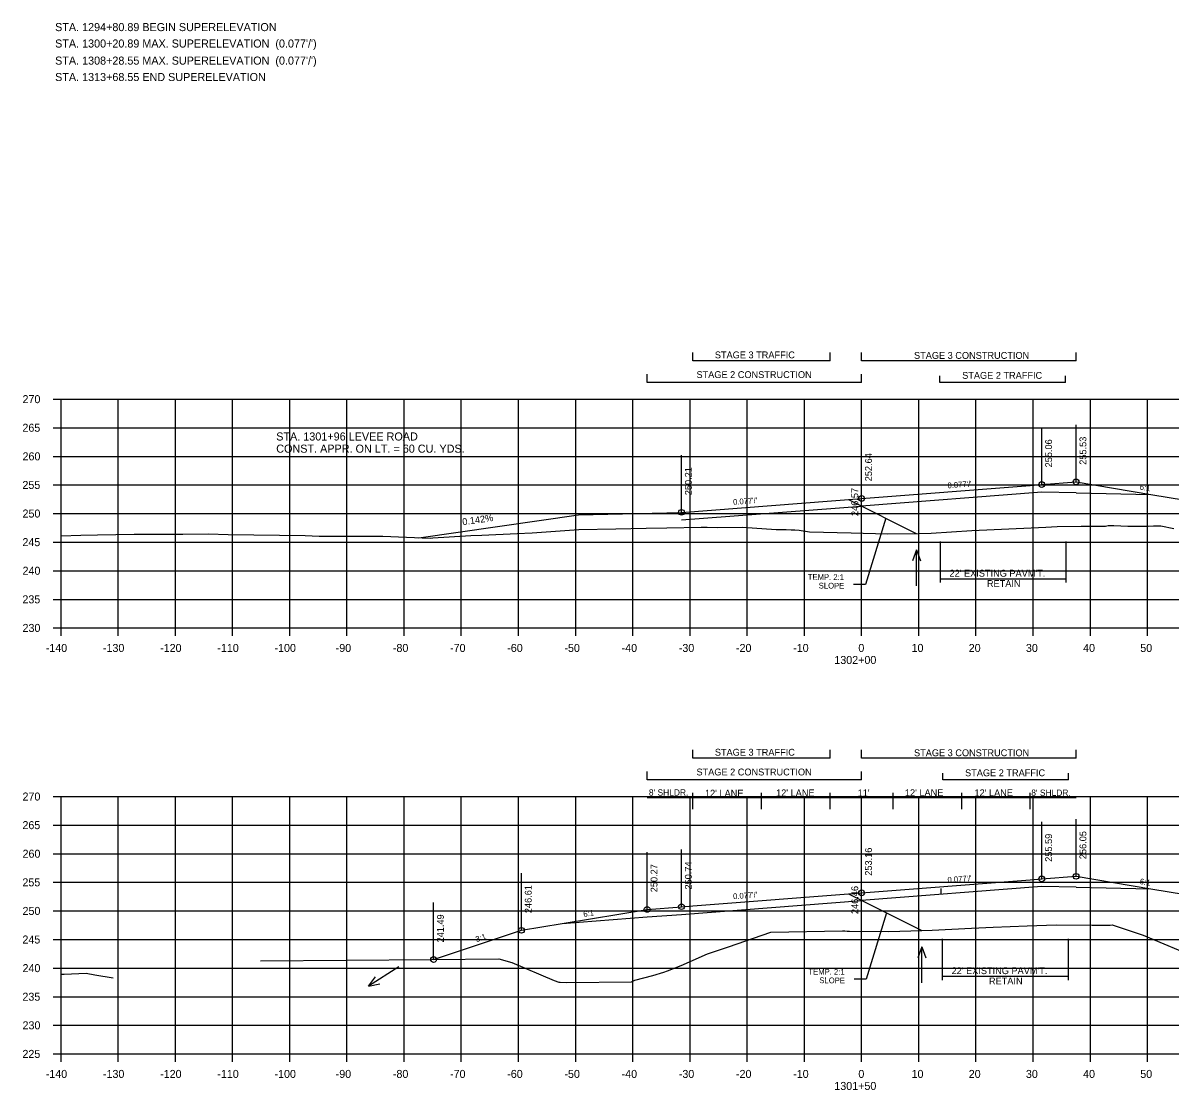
# Model space of a CAD drawing. Extents: x 1342547 to 1344156, y -1532351 to -1517216.
# Drawn here: x 1342556.2 to 1342756.8, y -1519537.2 to -1519350.6 of the extents above; entities that cross this region are included whole.
import ezdxf

# ---------------------------------------------------------------- set-up
doc = ezdxf.new("R2010")
doc.units = 0
for name, color, linetype in [('R_Alt Surface', 7, 'Continuous'), ('R_Axis', 7, 'Continuous'), ('R_Axis Annot', 7, 'Continuous'), ('R_Border Notes', 7, 'Continuous'), ('R_Draft', 7, 'Continuous'), ('R_Drive', 7, 'Continuous'), ('R_Exist Surface', 7, 'Continuous'), ('R_Fin Surface', 7, 'Continuous'), ('R_Grid', 7, 'Continuous'), ('R_No Plot', 7, 'Continuous'), ('R_Water', 7, 'Continuous'), ('R_Xsect Elev', 7, 'Continuous'), ('R_Xsect Slope', 7, 'Continuous')]:
    doc.layers.add(name, color=color, linetype=linetype)

msp = doc.modelspace()

# ---------------------------------------------------------------- linework, layer by layer
at = {"layer": 'R_Alt Surface'}
for p, q in [((1342734.37, -1519432.66), (1342702.87, -1519435.08)), ((1342734.37, -1519501.62), (1342702.87, -1519504.04)), ((1342716.74, -1519501.97), (1342716.73, -1519502.97))]:
    msp.add_line(p, q, dxfattribs=at)
for points in [[(1342740.37, -1519432.78), (1342734.37, -1519432.66)], [(1342740.37, -1519432.78), (1342753.42, -1519433.04)], [(1342671.37, -1519437.51), (1342702.87, -1519435.08)], [(1342740.37, -1519501.74), (1342734.37, -1519501.62)], [(1342740.37, -1519501.74), (1342753.42, -1519502)], [(1342665.37, -1519506.93), (1342671.37, -1519506.47), (1342702.87, -1519504.04)], [(1342650.5, -1519508.07), (1342665.37, -1519506.93)]]:
    msp.add_lwpolyline(points, dxfattribs=at)
at = {"layer": 'R_Axis'}
for p, q in [((1342561.47, -1519416.39), (1342562.87, -1519416.39)), ((1342562.87, -1519456.39), (1342562.87, -1519416.39)), ((1342561.47, -1519421.39), (1342562.87, -1519421.39)), ((1342561.47, -1519426.39), (1342562.87, -1519426.39)), ((1342561.47, -1519431.39), (1342562.87, -1519431.39)), ((1342561.47, -1519436.39), (1342562.87, -1519436.39)), ((1342561.47, -1519441.39), (1342562.87, -1519441.39)), ((1342561.47, -1519446.39), (1342562.87, -1519446.39)), ((1342561.47, -1519451.39), (1342562.87, -1519451.39)), ((1342561.47, -1519456.39), (1342562.87, -1519456.39)), ((1342562.87, -1519456.39), (1342842.87, -1519456.39)), ((1342562.87, -1519457.79), (1342562.87, -1519456.39)), ((1342572.87, -1519457.79), (1342572.87, -1519456.39)), ((1342582.87, -1519457.79), (1342582.87, -1519456.39)), ((1342592.87, -1519457.79), (1342592.87, -1519456.39)), ((1342602.87, -1519457.79), (1342602.87, -1519456.39)), ((1342612.87, -1519457.79), (1342612.87, -1519456.39)), ((1342622.87, -1519457.79), (1342622.87, -1519456.39)), ((1342632.87, -1519457.79), (1342632.87, -1519456.39)), ((1342642.87, -1519457.79), (1342642.87, -1519456.39)), ((1342652.87, -1519457.79), (1342652.87, -1519456.39)), ((1342662.87, -1519457.79), (1342662.87, -1519456.39)), ((1342672.87, -1519457.79), (1342672.87, -1519456.39)), ((1342682.87, -1519457.79), (1342682.87, -1519456.39)), ((1342692.87, -1519457.79), (1342692.87, -1519456.39)), ((1342702.87, -1519457.79), (1342702.87, -1519456.39)), ((1342712.87, -1519457.79), (1342712.87, -1519456.39)), ((1342722.87, -1519457.79), (1342722.87, -1519456.39)), ((1342732.87, -1519457.79), (1342732.87, -1519456.39)), ((1342742.87, -1519457.79), (1342742.87, -1519456.39)), ((1342752.87, -1519457.79), (1342752.87, -1519456.39)), ((1342561.47, -1519485.87), (1342562.87, -1519485.87)), ((1342562.87, -1519530.87), (1342562.87, -1519485.87)), ((1342561.47, -1519490.87), (1342562.87, -1519490.87)), ((1342561.47, -1519495.87), (1342562.87, -1519495.87)), ((1342561.47, -1519500.87), (1342562.87, -1519500.87)), ((1342561.47, -1519505.87), (1342562.87, -1519505.87)), ((1342561.47, -1519510.87), (1342562.87, -1519510.87)), ((1342561.47, -1519515.87), (1342562.87, -1519515.87)), ((1342561.47, -1519520.87), (1342562.87, -1519520.87)), ((1342561.47, -1519525.87), (1342562.87, -1519525.87)), ((1342561.47, -1519530.87), (1342562.87, -1519530.87)), ((1342562.87, -1519530.87), (1342842.87, -1519530.87)), ((1342562.87, -1519532.27), (1342562.87, -1519530.87)), ((1342572.87, -1519532.27), (1342572.87, -1519530.87)), ((1342582.87, -1519532.27), (1342582.87, -1519530.87)), ((1342592.87, -1519532.27), (1342592.87, -1519530.87)), ((1342602.87, -1519532.27), (1342602.87, -1519530.87)), ((1342612.87, -1519532.27), (1342612.87, -1519530.87)), ((1342622.87, -1519532.27), (1342622.87, -1519530.87)), ((1342632.87, -1519532.27), (1342632.87, -1519530.87)), ((1342642.87, -1519532.27), (1342642.87, -1519530.87)), ((1342652.87, -1519532.27), (1342652.87, -1519530.87)), ((1342662.87, -1519532.27), (1342662.87, -1519530.87)), ((1342672.87, -1519532.27), (1342672.87, -1519530.87)), ((1342682.87, -1519532.27), (1342682.87, -1519530.87)), ((1342692.87, -1519532.27), (1342692.87, -1519530.87)), ((1342702.87, -1519532.27), (1342702.87, -1519530.87)), ((1342712.87, -1519532.27), (1342712.87, -1519530.87)), ((1342722.87, -1519532.27), (1342722.87, -1519530.87)), ((1342732.87, -1519532.27), (1342732.87, -1519530.87)), ((1342742.87, -1519532.27), (1342742.87, -1519530.87)), ((1342752.87, -1519532.27), (1342752.87, -1519530.87))]:
    msp.add_line(p, q, dxfattribs=at)
at = {"layer": 'R_Draft'}
for p, q in [((1342673.38, -1519409.67), (1342673.38, -1519408.23)), ((1342697.38, -1519409.67), (1342697.38, -1519408.23)), ((1342702.87, -1519409.67), (1342702.87, -1519408.23)), ((1342740.38, -1519409.67), (1342740.38, -1519408.23)), ((1342697.38, -1519409.67), (1342673.38, -1519409.67)), ((1342740.38, -1519409.67), (1342702.87, -1519409.67)), ((1342665.37, -1519413.46), (1342665.37, -1519412.03)), ((1342702.87, -1519413.46), (1342702.87, -1519412.03)), ((1342716.54, -1519413.46), (1342716.54, -1519412.32)), ((1342738.55, -1519413.46), (1342738.55, -1519412.32)), ((1342702.87, -1519413.46), (1342665.37, -1519413.46)), ((1342738.55, -1519413.46), (1342716.54, -1519413.46)), ((1342700.55, -1519433.93), (1342712.42, -1519439.86)), ((1342716.6, -1519441.27), (1342716.6, -1519448.47)), ((1342738.6, -1519441.27), (1342738.6, -1519448.47)), ((1342716.6, -1519447.8), (1342738.6, -1519447.8)), ((1342673.38, -1519479.15), (1342673.38, -1519477.72)), ((1342697.38, -1519479.15), (1342697.38, -1519477.72)), ((1342702.87, -1519479.15), (1342702.87, -1519477.72)), ((1342740.38, -1519479.15), (1342740.38, -1519477.72)), ((1342697.38, -1519479.15), (1342673.38, -1519479.15)), ((1342740.38, -1519479.15), (1342702.87, -1519479.15)), ((1342665.37, -1519482.94), (1342665.37, -1519481.51)), ((1342702.87, -1519482.94), (1342702.87, -1519481.51)), ((1342717.06, -1519482.94), (1342717.06, -1519481.8)), ((1342739.06, -1519482.94), (1342739.06, -1519481.8)), ((1342702.87, -1519482.94), (1342665.37, -1519482.94)), ((1342739.06, -1519482.94), (1342717.06, -1519482.94)), ((1342700.55, -1519502.89), (1342713.39, -1519509.3)), ((1342716.96, -1519510.76), (1342716.96, -1519517.96)), ((1342738.96, -1519510.76), (1342738.96, -1519517.96)), ((1342716.96, -1519517.28), (1342738.96, -1519517.28))]:
    msp.add_line(p, q, dxfattribs=at)
at = {"layer": 'R_Drive'}
msp.add_lwpolyline([(1342625.44, -1519440.61), (1342653.37, -1519436.64), (1342671.37, -1519436.18)], dxfattribs=at)
at = {"layer": 'R_Exist Surface'}
for points in [[(1342562.87, -1519440.27), (1342566.31, -1519440.16), (1342569.26, -1519440.14), (1342575.64, -1519439.97), (1342584.16, -1519440.02), (1342588.65, -1519439.91), (1342592.07, -1519440.04), (1342605.56, -1519440.24), (1342607.99, -1519440.32), (1342617.19, -1519440.32), (1342618.83, -1519440.36), (1342619.08, -1519440.37), (1342619.17, -1519440.36), (1342627.41, -1519440.68), (1342627.91, -1519440.66), (1342634.52, -1519440.21), (1342636.44, -1519440.18), (1342642.62, -1519439.85), (1342645.23, -1519439.74), (1342653.41, -1519439.18), (1342659.91, -1519439.06), (1342665.17, -1519438.97), (1342668.81, -1519438.87), (1342674.84, -1519438.78), (1342675.87, -1519438.76), (1342677.6, -1519438.84), (1342682.06, -1519438.8), (1342687.92, -1519439.15), (1342689.7, -1519439.2), (1342690.53, -1519439.23), (1342691.21, -1519439.26), (1342691.92, -1519439.29), (1342693.75, -1519439.57), (1342701.06, -1519439.78), (1342707.37, -1519439.93), (1342712.74, -1519439.86), (1342715.02, -1519439.82), (1342722.17, -1519439.38), (1342726.05, -1519439.15), (1342735.11, -1519438.75), (1342737.08, -1519438.67), (1342741.24, -1519438.61), (1342741.26, -1519438.61), (1342745.54, -1519438.6), (1342746, -1519438.5), (1342746.99, -1519438.5), (1342748.22, -1519438.54), (1342749.44, -1519438.58), (1342752.95, -1519438.57), (1342753.93, -1519438.56), (1342755.2, -1519438.56), (1342757.45, -1519439.03)], [(1342597.76, -1519514.62), (1342627.74, -1519514.38), (1342639.41, -1519514.27), (1342641.68, -1519514.9), (1342649.11, -1519518.03), (1342649.94, -1519518.34), (1342650.16, -1519518.35), (1342651.24, -1519518.38), (1342662.6, -1519518.25), (1342663.22, -1519518), (1342666.33, -1519517.16), (1342668.26, -1519516.55), (1342668.9, -1519516.32), (1342671.29, -1519515.4), (1342675.89, -1519513.37), (1342679.58, -1519512.16), (1342686.99, -1519509.56), (1342699.51, -1519509.36), (1342699.96, -1519509.36), (1342700.34, -1519509.38), (1342700.75, -1519509.4), (1342707.64, -1519509.44), (1342711.47, -1519509.36), (1342715.21, -1519509.25), (1342722.08, -1519508.91), (1342725.89, -1519508.71), (1342731.8, -1519508.5), (1342736.9, -1519508.31), (1342743.17, -1519508.37), (1342744.78, -1519508.38), (1342746.32, -1519508.34), (1342746.69, -1519508.33), (1342747.04, -1519508.44), (1342752.12, -1519510.08), (1342761.83, -1519514.18)], [(1342562.87, -1519516.95), (1342562.89, -1519516.95), (1342563.4, -1519516.95), (1342567.27, -1519516.75), (1342568.78, -1519517.04), (1342571.97, -1519517.59)]]:
    msp.add_lwpolyline(points, dxfattribs=at)
at = {"layer": 'R_Fin Surface'}
for points in [[(1342671.37, -1519436.18), (1342702.87, -1519433.75), (1342732.37, -1519431.48), (1342734.37, -1519431.32), (1342740.37, -1519430.86), (1342753.42, -1519433.04), (1342762.37, -1519434.53), (1342774.59, -1519438.61), (1342778.22, -1519439.81)], [(1342628.02, -1519514.38), (1342643.37, -1519509.26), (1342650.5, -1519508.07), (1342665.37, -1519505.6), (1342671.37, -1519505.13), (1342673.37, -1519504.98), (1342702.87, -1519502.71), (1342732.37, -1519500.44), (1342734.37, -1519500.28), (1342740.37, -1519499.82), (1342753.42, -1519502), (1342762.37, -1519503.49), (1342813.8, -1519520.63)]]:
    msp.add_lwpolyline(points, dxfattribs=at)
at = {"layer": 'R_Grid'}
for p, q in [((1342562.87, -1519416.39), (1342842.87, -1519416.39)), ((1342562.87, -1519456.39), (1342562.87, -1519416.39)), ((1342572.87, -1519456.39), (1342572.87, -1519416.39)), ((1342582.87, -1519456.39), (1342582.87, -1519416.39)), ((1342592.87, -1519456.39), (1342592.87, -1519416.39)), ((1342602.87, -1519456.39), (1342602.87, -1519416.39)), ((1342612.87, -1519456.39), (1342612.87, -1519416.39)), ((1342622.87, -1519456.39), (1342622.87, -1519416.39)), ((1342632.87, -1519456.39), (1342632.87, -1519416.39)), ((1342642.87, -1519456.39), (1342642.87, -1519416.39)), ((1342652.87, -1519456.39), (1342652.87, -1519416.39)), ((1342662.87, -1519456.39), (1342662.87, -1519416.39)), ((1342672.87, -1519456.39), (1342672.87, -1519416.39)), ((1342682.87, -1519456.39), (1342682.87, -1519416.39)), ((1342692.87, -1519456.39), (1342692.87, -1519416.39)), ((1342702.87, -1519456.39), (1342702.87, -1519416.39)), ((1342712.87, -1519456.39), (1342712.87, -1519416.39)), ((1342722.87, -1519456.39), (1342722.87, -1519416.39)), ((1342732.87, -1519456.39), (1342732.87, -1519416.39)), ((1342742.87, -1519456.39), (1342742.87, -1519416.39)), ((1342752.87, -1519456.39), (1342752.87, -1519416.39)), ((1342562.87, -1519421.39), (1342842.87, -1519421.39)), ((1342562.87, -1519426.39), (1342842.87, -1519426.39)), ((1342562.87, -1519431.39), (1342842.87, -1519431.39)), ((1342562.87, -1519436.39), (1342842.87, -1519436.39)), ((1342562.87, -1519441.39), (1342842.87, -1519441.39)), ((1342562.87, -1519446.39), (1342842.87, -1519446.39)), ((1342562.87, -1519451.39), (1342842.87, -1519451.39)), ((1342562.87, -1519456.39), (1342842.87, -1519456.39)), ((1342562.87, -1519485.87), (1342842.87, -1519485.87)), ((1342562.87, -1519530.87), (1342562.87, -1519485.87)), ((1342572.87, -1519530.87), (1342572.87, -1519485.87)), ((1342582.87, -1519530.87), (1342582.87, -1519485.87)), ((1342592.87, -1519530.87), (1342592.87, -1519485.87)), ((1342602.87, -1519530.87), (1342602.87, -1519485.87)), ((1342612.87, -1519530.87), (1342612.87, -1519485.87)), ((1342622.87, -1519530.87), (1342622.87, -1519485.87)), ((1342632.87, -1519530.87), (1342632.87, -1519485.87)), ((1342642.87, -1519530.87), (1342642.87, -1519485.87)), ((1342652.87, -1519530.87), (1342652.87, -1519485.87)), ((1342662.87, -1519530.87), (1342662.87, -1519485.87)), ((1342672.87, -1519530.87), (1342672.87, -1519485.87)), ((1342682.87, -1519530.87), (1342682.87, -1519485.87)), ((1342692.87, -1519530.87), (1342692.87, -1519485.87)), ((1342702.87, -1519530.87), (1342702.87, -1519485.87)), ((1342712.87, -1519530.87), (1342712.87, -1519485.87)), ((1342722.87, -1519530.87), (1342722.87, -1519485.87)), ((1342732.87, -1519530.87), (1342732.87, -1519485.87)), ((1342742.87, -1519530.87), (1342742.87, -1519485.87)), ((1342752.87, -1519530.87), (1342752.87, -1519485.87)), ((1342562.87, -1519490.87), (1342842.87, -1519490.87)), ((1342562.87, -1519495.87), (1342842.87, -1519495.87)), ((1342562.87, -1519500.87), (1342842.87, -1519500.87)), ((1342562.87, -1519505.87), (1342842.87, -1519505.87)), ((1342562.87, -1519510.87), (1342842.87, -1519510.87)), ((1342562.87, -1519515.87), (1342842.87, -1519515.87)), ((1342562.87, -1519520.87), (1342842.87, -1519520.87)), ((1342562.87, -1519525.87), (1342842.87, -1519525.87)), ((1342562.87, -1519530.87), (1342842.87, -1519530.87))]:
    msp.add_line(p, q, dxfattribs=at)
at = {"layer": 'R_No Plot'}
for centre in [(1342740.37, -1519430.86), (1342734.37, -1519431.32), (1342702.87, -1519433.75), (1342671.37, -1519436.18), (1342734.37, -1519500.28), (1342740.37, -1519499.82), (1342702.87, -1519502.71), (1342671.37, -1519505.13), (1342665.37, -1519505.6), (1342643.37, -1519509.26), (1342628.02, -1519514.38)]:
    msp.add_circle(centre, 0.5, dxfattribs=at)
at = {"layer": 'R_Water'}
for p, q in [((1342712.44, -1519442.73), (1342711.74, -1519444.65)), ((1342712.44, -1519449.01), (1342712.44, -1519442.73)), ((1342712.44, -1519442.73), (1342713.14, -1519444.65)), ((1342713.41, -1519512.17), (1342712.71, -1519514.09)), ((1342713.41, -1519518.45), (1342713.41, -1519512.17)), ((1342713.41, -1519512.17), (1342714.11, -1519514.09)), ((1342621.93, -1519515.66), (1342616.64, -1519519.05)), ((1342616.64, -1519519.05), (1342617.88, -1519517.42)), ((1342616.64, -1519519.05), (1342618.64, -1519518.6))]:
    msp.add_line(p, q, dxfattribs=at)
at = {"layer": 'R_Xsect Elev'}
for p, q in [((1342734.37, -1519431.32), (1342734.37, -1519421.32)), ((1342740.37, -1519430.86), (1342740.37, -1519420.86)), ((1342702.87, -1519433.75), (1342702.87, -1519423.75)), ((1342671.37, -1519436.18), (1342671.37, -1519426.18)), ((1342702.87, -1519439.82), (1342702.87, -1519429.82)), ((1342707.09, -1519437.2), (1342703.57, -1519448.78)), ((1342703.57, -1519448.78), (1342701.43, -1519448.78)), ((1342740.37, -1519486.1), (1342665.37, -1519486.1)), ((1342673.37, -1519488.1), (1342673.37, -1519485.24)), ((1342685.37, -1519488.1), (1342685.37, -1519485.24)), ((1342697.37, -1519488.1), (1342697.37, -1519485.24)), ((1342708.37, -1519488.1), (1342708.37, -1519485.24)), ((1342720.37, -1519488.1), (1342720.37, -1519485.24)), ((1342732.37, -1519488.1), (1342732.37, -1519485.24)), ((1342734.37, -1519500.28), (1342734.37, -1519490.28)), ((1342740.37, -1519499.82), (1342740.37, -1519489.82)), ((1342702.87, -1519502.71), (1342702.87, -1519492.71)), ((1342665.37, -1519505.6), (1342665.37, -1519495.6)), ((1342671.37, -1519505.13), (1342671.37, -1519495.13)), ((1342643.37, -1519509.26), (1342643.37, -1519499.26)), ((1342702.87, -1519509.41), (1342702.87, -1519499.41)), ((1342628.02, -1519514.38), (1342628.02, -1519504.38)), ((1342707.21, -1519506.21), (1342703.69, -1519517.79)), ((1342703.69, -1519517.79), (1342701.55, -1519517.79))]:
    msp.add_line(p, q, dxfattribs=at)

# ---------------------------------------------------------------- texts
at = {"layer": 'R_Axis Annot'}
for s, p in [('270', (1342556.14, -1519417.09)), ('265', (1342556.12, -1519422.09)), ('260', (1342556.14, -1519427.09)), ('255', (1342556.12, -1519432.09)), ('250', (1342556.14, -1519437.09)), ('245', (1342556.12, -1519442.09)), ('240', (1342556.14, -1519447.09)), ('235', (1342556.12, -1519452.09)), ('230', (1342556.14, -1519457.09)), ('-140', (1342560.2, -1519460.59)), ('-130', (1342570.2, -1519460.59)), ('-120', (1342580.2, -1519460.59)), ('-110', (1342590.2, -1519460.59)), ('-100', (1342600.2, -1519460.59)), ('-90', (1342610.9, -1519460.59)), ('-80', (1342620.9, -1519460.59)), ('-70', (1342630.9, -1519460.59)), ('-60', (1342640.9, -1519460.59)), ('-50', (1342650.9, -1519460.59)), ('-40', (1342660.9, -1519460.59)), ('-30', (1342670.9, -1519460.59)), ('-20', (1342680.9, -1519460.59)), ('-10', (1342690.9, -1519460.59)), ('0', (1342702.3, -1519460.59)), ('10', (1342711.6, -1519460.59)), ('20', (1342721.6, -1519460.59)), ('30', (1342731.6, -1519460.59)), ('40', (1342741.6, -1519460.59)), ('50', (1342751.6, -1519460.59)), ('1302+00', (1342698.1, -1519462.69)), ('270', (1342556.14, -1519486.57)), ('265', (1342556.12, -1519491.57)), ('260', (1342556.14, -1519496.57)), ('255', (1342556.12, -1519501.57)), ('250', (1342556.14, -1519506.57)), ('245', (1342556.12, -1519511.57)), ('240', (1342556.14, -1519516.57)), ('235', (1342556.12, -1519521.57)), ('230', (1342556.14, -1519526.57)), ('225', (1342556.12, -1519531.57)), ('-140', (1342560.2, -1519535.07)), ('-130', (1342570.2, -1519535.07)), ('-120', (1342580.2, -1519535.07)), ('-110', (1342590.2, -1519535.07)), ('-100', (1342600.2, -1519535.07)), ('-90', (1342610.9, -1519535.07)), ('-80', (1342620.9, -1519535.07)), ('-70', (1342630.9, -1519535.07)), ('-60', (1342640.9, -1519535.07)), ('-50', (1342650.9, -1519535.07)), ('-40', (1342660.9, -1519535.07)), ('-30', (1342670.9, -1519535.07)), ('-20', (1342680.9, -1519535.07)), ('-10', (1342690.9, -1519535.07)), ('0', (1342702.3, -1519535.07)), ('10', (1342711.6, -1519535.07)), ('20', (1342721.6, -1519535.07)), ('30', (1342731.6, -1519535.07)), ('40', (1342741.6, -1519535.07)), ('50', (1342751.6, -1519535.07)), ('1301+50', (1342698.1, -1519537.17))]:
    msp.add_text(s, height=1.4, dxfattribs=at).set_placement(p)
at = {"layer": 'R_Border Notes'}
for s, height, p in [('STA. 1294+80.89 BEGIN SUPERELEVATION', 1.41, (1342561.84, -1519352.04)), ("STA. 1300+20.89 MAX. SUPERELEVATION  (0.077'/')", 1.41, (1342561.84, -1519354.91)), ("STA. 1308+28.55 MAX. SUPERELEVATION  (0.077'/')", 1.41, (1342561.84, -1519357.9)), ('STA. 1313+68.55 END SUPERELEVATION', 1.41, (1342561.84, -1519360.77)), ('STA. 1301+96 LEVEE ROAD', 1.4147, (1342600.5, -1519423.62)), ('STA. 1301+96 LEVEE ROAD', 1.4147, (1342600.5, -1519423.62)), ('CONST. APPR. ON LT. = 60 CU. YDS.', 1.4147, (1342600.5, -1519425.75)), ('CONST. APPR. ON LT. = 60 CU. YDS.', 1.4147, (1342600.5, -1519425.75))]:
    msp.add_text(s, height=height, dxfattribs=at).set_placement(p)
at = {"layer": 'R_Draft'}
for s, p in [('STAGE 3 TRAFFIC', (1342677.2, -1519409.25)), ('STAGE 3 CONSTRUCTION', (1342712.03, -1519409.34)), ('STAGE 2 CONSTRUCTION', (1342673.99, -1519412.7)), ('STAGE 2 TRAFFIC', (1342720.45, -1519412.83)), ("22' EXISTING PAVM'T.", (1342718.24, -1519447.43)), ('RETAIN', (1342724.78, -1519449.23)), ('STAGE 3 TRAFFIC', (1342677.2, -1519478.73)), ('STAGE 3 CONSTRUCTION', (1342712.03, -1519478.82)), ('STAGE 2 CONSTRUCTION', (1342673.99, -1519482.18)), ('STAGE 2 TRAFFIC', (1342720.96, -1519482.32)), ("22' EXISTING PAVM'T.", (1342718.6, -1519516.92)), ('RETAIN', (1342725.14, -1519518.72))]:
    msp.add_text(s, height=1.2, dxfattribs=at).set_placement(p)
at = {"layer": 'R_Xsect Elev'}
for s, rotation, p in [('255.06', 90, (1342736.17, -1519428.32)), ('255.53', 90, (1342742.17, -1519427.86)), ('252.64', 90, (1342704.67, -1519430.75)), ('250.21', 90, (1342673.17, -1519433.18)), ('246.57', 90, (1342702.27, -1519436.82)), ('0.142%', 8.0785, (1342633.13, -1519438.45)), ('255.59', 90, (1342736.17, -1519497.28)), ('256.05', 90, (1342742.17, -1519496.82)), ('253.16', 90, (1342704.67, -1519499.71)), ('250.27', 90, (1342667.17, -1519502.6)), ('250.74', 90, (1342673.17, -1519502.13)), ('246.61', 90, (1342645.17, -1519506.26)), ('246.46', 90, (1342702.27, -1519506.41)), ('241.49', 90, (1342629.82, -1519511.38))]:
    msp.add_text(s, height=1.2, rotation=rotation, dxfattribs=at).set_placement(p)
for s, height, p in [("8' SHLDR.", 1.1, (1342665.67, -1519485.71)), ("12' LANE", 1.2, (1342675.48, -1519485.89)), ("12' LANE", 1.2, (1342687.91, -1519485.83)), ("11'", 1.2, (1342702.18, -1519485.83)), ("12' LANE", 1.2, (1342710.44, -1519485.8)), ("12' LANE", 1.2, (1342722.61, -1519485.82)), ("8' SHLDR.", 1.1, (1342732.54, -1519485.75))]:
    msp.add_text(s, height=height, dxfattribs=at).set_placement(p)
at = {"layer": 'R_Xsect Slope'}
for s, rotation, p in [("0.077'/'", 4.4031, (1342717.93, -1519431.99)), ('6:1', 350.5377, (1342751.45, -1519432.2)), ("0.077'/'", 4.4031, (1342680.43, -1519434.88)), ('TEMP. 2:1', 359.6242, (1342693.46, -1519447.97)), ('SLOPE', 359.6242, (1342695.37, -1519449.49)), ("0.077'/'", 4.4031, (1342717.93, -1519500.95)), ('6:1', 350.5377, (1342751.45, -1519501.16)), ("0.077'/'", 4.4031, (1342680.43, -1519503.83)), ('6:1', 9.4623, (1342654.28, -1519506.94)), ('3:1', 18.4349, (1342635.54, -1519511.34)), ('TEMP. 2:1', 359.6242, (1342693.57, -1519516.99)), ('SLOPE', 359.6242, (1342695.48, -1519518.5))]:
    msp.add_text(s, height=1, rotation=rotation, dxfattribs=at).set_placement(p)

doc.saveas('drawing.dxf')
